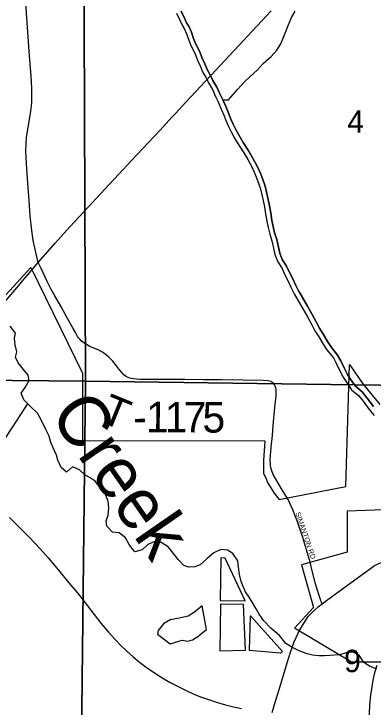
# Model space of a CAD drawing. Extents: x 1874609 to 2204689, y 815661 to 1281160.
# Drawn here: x 2023744 to 2027275, y 1048482 to 1055304 of the extents above; entities that cross this region are included whole.
import ezdxf

# ---------------------------------------------------------------- set-up
doc = ezdxf.new("R2010")
doc.units = 0
for name, color, linetype in [('GM_X_City_Street', 7, 'Continuous'), ('GM_X_City_Street_Text', 7, 'Continuous'), ('GM_X_Corporation', 7, 'Continuous'), ('GM_X_County_Road', 7, 'Continuous'), ('GM_X_Major_River', 7, 'Continuous'), ('GM_X_Minor_Lake', 7, 'Continuous'), ('GM_X_Minor_River', 7, 'Continuous'), ('GM_X_Minor_River_Text', 7, 'Continuous'), ('GM_X_Rail_Line', 7, 'Continuous'), ('GM_X_Section', 7, 'Continuous'), ('GM_X_Section_Text', 7, 'Continuous'), ('GM_X_State_Route', 7, 'Continuous'), ('GM_X_Township_Road', 7, 'Continuous'), ('GM_X_Township_Road_Text', 7, 'Continuous'), ('GM_X_US_Route', 7, 'Continuous')]:
    doc.layers.add(name, color=color, linetype=linetype)

msp = doc.modelspace()

# ---------------------------------------------------------------- linework, layer by layer
at = {"layer": 'GM_X_City_Street'}
for points in [[(2026654.9, 1049908.4), (2026582.4, 1050150.5), (2026531.6, 1050304.7), (2026485.3, 1050421.8), (2026439.1, 1050525.2), (2026374.3, 1050628.5)], [(2026283.1, 1048428.6), (2026316.4, 1048540.6), (2026353.6, 1048666.1), (2026429.7, 1048916.7), (2026447.1, 1048970.2), (2026462.7, 1049022.8), (2026478.2, 1049067.1), (2026496.1, 1049117.3), (2026520.1, 1049173.4), (2026548.8, 1049233.2), (2026635.8, 1049373.2), (2026658.1, 1049397.5), (2026693.9, 1049431.7), (2026738.9, 1049470.3), (2026775.4, 1049499.4)]]:
    msp.add_lwpolyline(points, dxfattribs=at)
at = {"layer": 'GM_X_Corporation'}
for points in [[(2023455, 1052311.8), (2023909.4, 1052806.3), (2024419, 1051766.6), (2024419, 1051106.4), (2026209.3, 1051101.3), (2026197.2, 1050908.3), (2026197.2, 1050844), (2026197.2, 1050779.6), (2026221.3, 1050739.4), (2026237.4, 1050691.2), (2026269.5, 1050638.9), (2026301.7, 1050586.6), (2026349.9, 1050526.3), (2027006.5, 1050653.5), (2027043.5, 1051854.8), (2027173.2, 1051662.4), (2027342.3, 1051460.8)], [(2027648.1, 1050434.3), (2027018.8, 1050408.8), (2027018.7, 1050004.9), (2026569.8, 1049881.5), (2026687.6, 1049460.7), (2026502.6, 1049259.6), (2026518.7, 1049251.6), (2027063.6, 1048927.2), (2029715.4, 1048927)]]:
    msp.add_lwpolyline(points, dxfattribs=at)
at = {"layer": 'GM_X_County_Road'}
for points in [[(2023911.1, 1054351.7), (2023916.1, 1054393.5), (2023919.7, 1054442.7), (2023921.3, 1054492.1), (2023919.4, 1054574.4), (2023913.7, 1054689), (2023895.2, 1054934.1), (2023863.4, 1055408.5)], [(2023984.4, 1052858.5), (2023935.3, 1053072.8), (2023919.9, 1053170.8), (2023904.3, 1053317.4), (2023893.6, 1053464.5), (2023875.1, 1053726.7), (2023863.6, 1053889.7), (2023862.8, 1053955), (2023864.9, 1054020.3), (2023869.6, 1054085.5), (2023877.8, 1054150.4), (2023910.3, 1054344.4), (2023911.1, 1054351.7)], [(2026775.4, 1049499.4), (2026802.4, 1049519.9), (2026865, 1049566.7), (2027129.4, 1049760.3), (2027248.5, 1049847.3), (2027289.3, 1049874), (2027317.8, 1049889.4), (2027347.3, 1049902.3), (2027362.5, 1049907.3), (2027393.9, 1049914.7), (2027426, 1049919.1), (2027474.7, 1049922), (2027605.6, 1049922.7), (2027654.4, 1049921.1), (2027686.5, 1049920.1)]]:
    msp.add_lwpolyline(points, dxfattribs=at)
at = {"layer": 'GM_X_Major_River'}
for points in [[(2026544.3, 1052573.4), (2026513, 1052636.8), (2026490.2, 1052689.6), (2026449.2, 1052765.9), (2026423.8, 1052821.8), (2026382.2, 1052886.2), (2026358.5, 1052950.1), (2026344.7, 1053009.1), (2026327.6, 1053083), (2026306.9, 1053149.6), (2026291.1, 1053212.5), (2026280.9, 1053270.8), (2026268.3, 1053344.5), (2026257.6, 1053413.4), (2026244.6, 1053478), (2026229.9, 1053534.9), (2026212.8, 1053606.9), (2026187, 1053682.3), (2026163.7, 1053742.3), (2026129.5, 1053819.7), (2026087.2, 1053894.4), (2026045.8, 1053963.5), (2025997.1, 1054039.4), (2025957.5, 1054105.5), (2025925.7, 1054166), (2025899.7, 1054217), (2025876.4, 1054266.5), (2025856.3, 1054319.4), (2025829.3, 1054384.4), (2025797.8, 1054458.3), (2025771.2, 1054510.5), (2025739.9, 1054581.9), (2025700.9, 1054648.5), (2025674.5, 1054704.1), (2025644.4, 1054757.4), (2025620.7, 1054811.5), (2025594.5, 1054868.6), (2025567.6, 1054937.4), (2025530.7, 1055011.9), (2025509.5, 1055062.6), (2025488.8, 1055125), (2025463.4, 1055183.8), (2025445.1, 1055209.9), (2025422, 1055262.6), (2025387, 1055331.3)], [(2025387, 1055331.3), (2025422, 1055262.6), (2025445.1, 1055209.9), (2025463.4, 1055183.8), (2025488.8, 1055125), (2025509.5, 1055062.6), (2025530.7, 1055011.9), (2025567.6, 1054937.4), (2025594.5, 1054868.6), (2025620.7, 1054811.5), (2025644.4, 1054757.4), (2025674.5, 1054704.1), (2025700.9, 1054648.5), (2025739.9, 1054581.9), (2025771.2, 1054510.5), (2025797.8, 1054458.3), (2025829.3, 1054384.4), (2025856.3, 1054319.4), (2025876.4, 1054266.5), (2025899.7, 1054217), (2025925.7, 1054166), (2025957.5, 1054105.5), (2025997.1, 1054039.4), (2026045.8, 1053963.5), (2026087.2, 1053894.4), (2026129.5, 1053819.7), (2026163.7, 1053742.3), (2026187, 1053682.3), (2026212.8, 1053606.9), (2026229.9, 1053534.9), (2026244.6, 1053478), (2026257.6, 1053413.4), (2026268.3, 1053344.5), (2026280.9, 1053270.8), (2026291.1, 1053212.5), (2026306.9, 1053149.6), (2026327.6, 1053083), (2026344.7, 1053009.1), (2026358.5, 1052950.1), (2026382.2, 1052886.2), (2026423.8, 1052821.8), (2026449.2, 1052765.9), (2026490.2, 1052689.6), (2026513, 1052636.8), (2026545.1, 1052571.9)], [(2025341.7, 1055309), (2025376.4, 1055241.1), (2025400.9, 1055185), (2025419.2, 1055159.1), (2025441.7, 1055107.1), (2025462.2, 1055045), (2025484.7, 1054990.9), (2025521.5, 1054916.9), (2025548.1, 1054848.9), (2025574.7, 1054790.9), (2025599.2, 1054734.8), (2025629.7, 1054680.9), (2025656.3, 1054624.9), (2025694.9, 1054558.9), (2025725.6, 1054488.9), (2025752.1, 1054436.9), (2025782.8, 1054364.9), (2025809.4, 1054300.8), (2025829.9, 1054246.8), (2025854.4, 1054194.8), (2025880.9, 1054142.8), (2025913.5, 1054080.8), (2025954.2, 1054012.9), (2026003, 1053936.9), (2026043.7, 1053869), (2026084.4, 1053797), (2026117.1, 1053723), (2026139.6, 1053665), (2026164.3, 1053592.9), (2026180.9, 1053522.8), (2026195.4, 1053466.7), (2026208, 1053404.5), (2026218.6, 1053336.3), (2026231.2, 1053262.2), (2026241.7, 1053202), (2026258.3, 1053135.9), (2026278.9, 1053069.8), (2026295.6, 1052997.7), (2026310.1, 1052935.6), (2026336.8, 1052863.5), (2026379.5, 1052797.6), (2026404, 1052743.6), (2026444.7, 1052667.6), (2026467.2, 1052615.6), (2026499.9, 1052549.6)], [(2026499.9, 1052549.6), (2026585.3, 1052401.7), (2026630.1, 1052321.7), (2026672.9, 1052243.7), (2026703.5, 1052185.8), (2026746.2, 1052115.8), (2026784.8, 1052051.9), (2026817.3, 1051999.9), (2026884.2, 1051918.1), (2026912.7, 1051866.1), (2026943.4, 1051798.1), (2026980, 1051730.1), (2027024.8, 1051660.2), (2027063.3, 1051604.3), (2027132, 1051548.6), (2027176.6, 1051492.7), (2027237.4, 1051408.9), (2027284, 1051353)], [(2026543.5, 1052574.8), (2026629.2, 1052426.6), (2026674.2, 1052346.2), (2026717.3, 1052267.6), (2026747.3, 1052210.7), (2026789.3, 1052142), (2026827.8, 1052078.3), (2026858.4, 1052029.4), (2026926.2, 1051946.4), (2026957.9, 1051888.7), (2026988.6, 1051820.5), (2027023.5, 1051755.7), (2027066.8, 1051688.1), (2027100.7, 1051638.9), (2027168, 1051584.3), (2027216.7, 1051523.3), (2027277.3, 1051439.9)], [(2027277.3, 1051439.9), (2027216.7, 1051523.3), (2027168, 1051584.3), (2027100.7, 1051638.9), (2027066.8, 1051688.1), (2027023.5, 1051755.7), (2026988.6, 1051820.5), (2026957.9, 1051888.7), (2026926.2, 1051946.4), (2026858.4, 1052029.4), (2026827.8, 1052078.3), (2026789.3, 1052142), (2026747.3, 1052210.7), (2026717.3, 1052267.6), (2026674.2, 1052346.2), (2026629.2, 1052426.6), (2026544.3, 1052573.4)]]:
    msp.add_lwpolyline(points, dxfattribs=at)
at = {"layer": 'GM_X_Minor_Lake'}
for points in [[(2025771.7, 1049532.1), (2026016.1, 1049528.5), (2025820, 1049947.2), (2025777.9, 1049951.5)], [(2025777.9, 1049951.5), (2025771.7, 1049532.1)], [(2025595.1, 1049479), (2025520.7, 1049415.3), (2025456.4, 1049375.6), (2025368.1, 1049358.1), (2025279.9, 1049340.6), (2025215.6, 1049300.8), (2025163.1, 1049237), (2025156.9, 1049198.9), (2025278.6, 1049103.8), (2025354.9, 1049127.4), (2025397, 1049139.1), (2025455.1, 1049130.7), (2025499.2, 1049142.5), (2025553.5, 1049178.2), (2025636, 1049246)], [(2025636, 1049246), (2025595.1, 1049479)], [(2025767.1, 1049034.4), (2026021.6, 1049042.8), (2026001.9, 1049490.4), (2025773.5, 1049493.9)], [(2025773.5, 1049493.9), (2025767.1, 1049034.4)], [(2026055.6, 1049042.6), (2026366, 1049016.5), (2026384.1, 1049030.4), (2026073.4, 1049375.6), (2026065.4, 1049377.6)], [(2026065.4, 1049377.6), (2026055.6, 1049042.6)]]:
    msp.add_lwpolyline(points, dxfattribs=at)
at = {"layer": 'GM_X_Minor_River'}
for points in [[(2025797.8, 1054458.3), (2025852.2, 1054457.7), (2025897.9, 1054510.2), (2025945.6, 1054562.8), (2026011.2, 1054635.6), (2026065, 1054688.1), (2026134.7, 1054748.9), (2026194.3, 1054815.6), (2026271.9, 1054884.4), (2026329.6, 1054945), (2026369.2, 1055007.6), (2026418.3, 1055130.4), (2026439.9, 1055190.7), (2026473.4, 1055267.3), (2026507, 1055331.7)], [(2023816, 1051572.2), (2023853.7, 1051626.6), (2023893.2, 1051695.2), (2023884.8, 1051747.3), (2023838.2, 1051803.2), (2023785.5, 1051871), (2023758.9, 1051925), (2023772.5, 1051979.3), (2023755.9, 1052045.4), (2023749.4, 1052111.6), (2023761, 1052161.9), (2023708.3, 1052231.8)], [(2027312.7, 1048856.2), (2027238.3, 1048885.7), (2027183.8, 1048919.4), (2027137.1, 1048993.4), (2027078.7, 1049023), (2027022.5, 1049018.6), (2026944.5, 1048995.9), (2026848.3, 1048989.2), (2026798.1, 1048986.8), (2026746, 1048986.4), (2026679.7, 1048994), (2026627.5, 1049007.6), (2026549, 1049035.2), (2026474.5, 1049070.7), (2026418, 1049108.5), (2026353.2, 1049186.3), (2026270.3, 1049257.9), (2026199.6, 1049329.6), (2026154.9, 1049395.6), (2026124.3, 1049449.5), (2026091.8, 1049505.5), (2026055.2, 1049563.4), (2026020.7, 1049615.4), (2025996.2, 1049667.4), (2025977.7, 1049717.4), (2025961.1, 1049785.6), (2025952.5, 1049859.8), (2025943.9, 1049921.9), (2025895.2, 1049993.8), (2025844.8, 1050025.6), (2025778.5, 1050033.1), (2025708.6, 1050000.4), (2025644.8, 1049945.8), (2025575.2, 1049883), (2025521.2, 1049860.6), (2025465, 1049858.1), (2025414.8, 1049873.8), (2025360.1, 1049935.6), (2025311.5, 1049993.5), (2025260.8, 1050057.4), (2025192.2, 1050103), (2025130, 1050112.6), (2025062, 1050082), (2025006.3, 1050029.4), (2024934.2, 1050008.8), (2024881.5, 1050076.6), (2024840.8, 1050148.6), (2024778.2, 1050196.3), (2024712, 1050203.8), (2024657.3, 1050263.6), (2024650.9, 1050313.8), (2024670.5, 1050370.1), (2024675.9, 1050444.4), (2024669.3, 1050508.6), (2024642.7, 1050580.7), (2024592, 1050642.5), (2024543.3, 1050704.4), (2024492.9, 1050738.1), (2024442.5, 1050765.9), (2024390, 1050815.7), (2024321.5, 1050847.3), (2024261.8, 1050792.6), (2024209.2, 1050838.4), (2024176.5, 1050912.4), (2024162.1, 1050962.5), (2024129.4, 1051032.5), (2024108.9, 1051084.6), (2024090.3, 1051148.7), (2024055.7, 1051218.6), (2024016.9, 1051300.7), (2023976.1, 1051374.6), (2023911.4, 1051436.4), (2023840.6, 1051506.1), (2023816, 1051572.2)]]:
    msp.add_lwpolyline(points, dxfattribs=at)
at = {"layer": 'GM_X_Rail_Line'}
msp.add_lwpolyline([(2023666.5, 1051133.3), (2023776.6, 1051304.8), (2023877.2, 1051463.9)], dxfattribs=at)
at = {"layer": 'GM_X_Section'}
for points in [[(2023576.1, 1056982.1), (2024428.5, 1056977.8), (2024449.5, 1051689), (2019058.5, 1051739.8), (2019059.5, 1057018.6)], [(2028943.1, 1056955.2), (2029765.5, 1056950.9), (2029754.6, 1051618), (2024449.5, 1051689), (2024428.5, 1056977.8)], [(2024449.5, 1051689), (2024387.7, 1046393.6), (2019020.7, 1046448.2), (2019058.5, 1051739.8)], [(2029754.6, 1051618), (2029702.7, 1046322.8), (2024387.7, 1046393.6), (2024449.5, 1051689)]]:
    msp.add_lwpolyline(points, close=True, dxfattribs=at)
at = {"layer": 'GM_X_State_Route'}
for points in [[(2025332.5, 1054324.3), (2025434.1, 1054434.2), (2025725.4, 1054746.1), (2026274.1, 1055333.9)], [(2023984.4, 1052858.5), (2024151.7, 1053049.4), (2024294.4, 1053208.2), (2024472.9, 1053400.9), (2024596.5, 1053532.3), (2024775.3, 1053724.8), (2024898.1, 1053856.9), (2025177.4, 1054157.5), (2025300.4, 1054289.6), (2025332.5, 1054324.3)], [(2023929.5, 1052793.3), (2023984.4, 1052858.5)], [(2023791.9, 1052630.8), (2023833.5, 1052678.6), (2023877.1, 1052731), (2023929.5, 1052793.3)], [(2023497.4, 1052290.1), (2023791.9, 1052630.8)]]:
    msp.add_lwpolyline(points, dxfattribs=at)
at = {"layer": 'GM_X_Township_Road'}
for points in [[(2026274.4, 1051040.3), (2026285, 1051154.1), (2026292.8, 1051251.9), (2026309.5, 1051431.3), (2026320.4, 1051545.3), (2026322.1, 1051577.8), (2026321.8, 1051593.9), (2026320.5, 1051609.7), (2026317.6, 1051625.1), (2026312.6, 1051639.8), (2026304.9, 1051653.2), (2026295.3, 1051665.5), (2026284, 1051676.4), (2026271.4, 1051685.1), (2026257.2, 1051690.5), (2026241.8, 1051693.3), (2026193.1, 1051695.9), (2025996.8, 1051699.4), (2025784, 1051701), (2025603.9, 1051702.5), (2025423.8, 1051705), (2025211, 1051706.2), (2025096.4, 1051705.8), (2024981.7, 1051706.2), (2024948.8, 1051707.8), (2024915.9, 1051711.6), (2024899.5, 1051714.8), (2024883.4, 1051719.3), (2024867.5, 1051725.3), (2024852.5, 1051732.9), (2024838.3, 1051741.9), (2024825, 1051751.9), (2024804.8, 1051774.2), (2024781.7, 1051801.9), (2024754, 1051840.5), (2024716.9, 1051885.2), (2024678.4, 1051925.3), (2024655.3, 1051943.8), (2024629.1, 1051963.8), (2024607.5, 1051977.7), (2024578.2, 1051994.7), (2024492.2, 1052031.3), (2024449.2, 1052055.5), (2024421.5, 1052073.6), (2024408.1, 1052083.4), (2024391.6, 1052101.1), (2024380.8, 1052115), (2024370, 1052130.4), (2024348.5, 1052168.9), (2024328.4, 1052205.9), (2024271.4, 1052304.6), (2024205.1, 1052426.4), (2024146.5, 1052529.8), (2024108, 1052599.1), (2024072.5, 1052668.5), (2024031.3, 1052753.9), (2024011.8, 1052798.8), (2023984.4, 1052858.5)], [(2026374.3, 1050628.5), (2026292.6, 1050770.3), (2026281.8, 1050796.6), (2026268, 1050836.6), (2026264.9, 1050865.9), (2026262.5, 1050916.5), (2026274.4, 1051040.3)], [(2026775.4, 1049499.4), (2026767.3, 1049513.8), (2026761.1, 1049528.3), (2026756.6, 1049541.6), (2026731.9, 1049620.1), (2026708.8, 1049695.6), (2026679.5, 1049809.7), (2026654.9, 1049908.4)]]:
    msp.add_lwpolyline(points, dxfattribs=at)
at = {"layer": 'GM_X_US_Route'}
for points in [[(2023700.7, 1050347.9), (2023794.5, 1050256.2), (2023897.2, 1050150.3), (2024002.7, 1050038.5), (2024080, 1049950.9), (2024183.1, 1049829.8), (2024283.5, 1049706.1), (2024366, 1049608.2), (2024469, 1049479.3), (2024600.4, 1049309.3), (2024673.8, 1049219.5), (2024739.7, 1049146.8), (2024796.5, 1049088), (2024855.5, 1049031.3), (2024916.6, 1048977), (2024979.7, 1048925.1), (2025044.8, 1048875.6), (2025125.4, 1048819.7), (2025208.1, 1048766.8), (2025278.7, 1048725.6), (2025350.8, 1048687), (2025438.8, 1048643.7), (2025513.4, 1048610.3), (2025589.3, 1048579.6), (2025666.2, 1048552), (2025744, 1048527), (2025822.8, 1048504.9), (2025902.1, 1048485.3), (2025982.2, 1048468.9)], [(2027236, 1048324.9), (2027243.5, 1048503.5), (2027252.9, 1048600.8), (2027263.9, 1048681.4), (2027275.3, 1048745.4), (2027289.8, 1048808.9), (2027311.4, 1048887.3), (2027313.3, 1048893.2)]]:
    msp.add_lwpolyline(points, dxfattribs=at)

# ---------------------------------------------------------------- texts
at = {"layer": 'GM_X_City_Street_Text'}
msp.add_text('SIMANTON RD', height=50, rotation=288.81178, dxfattribs=at).set_placement((2026510.3, 1050390.9))
at = {"layer": 'GM_X_Minor_River_Text'}
msp.add_text('Creek', height=500.19, rotation=304.73512, dxfattribs=at).set_placement((2024086.6, 1051361.4))
at = {"layer": 'GM_X_Section_Text'}
for s, p in [('4', (2027020.7, 1054133.6)), ('9', (2026989.9, 1048825.6))]:
    msp.add_text(s, height=221, rotation=0.00001, dxfattribs=at).set_placement(p)
at = {"layer": 'GM_X_Township_Road_Text'}
for s, rotation, p in [('T', 337.87629, (2024581.4, 1051292.8)), ('1', 359.49002, (2025041, 1051187.3)), ('1', 359.67434, (2025226.9, 1051185.7)), ('7', 359.721, (2025411.9, 1051184.6)), ('5', 359.74341, (2025596.9, 1051183.7)), ('-', 1.40287, (2024920.5, 1051184.3))]:
    msp.add_text(s, height=300, rotation=rotation, dxfattribs=at).set_placement(p)

doc.saveas('drawing.dxf')
